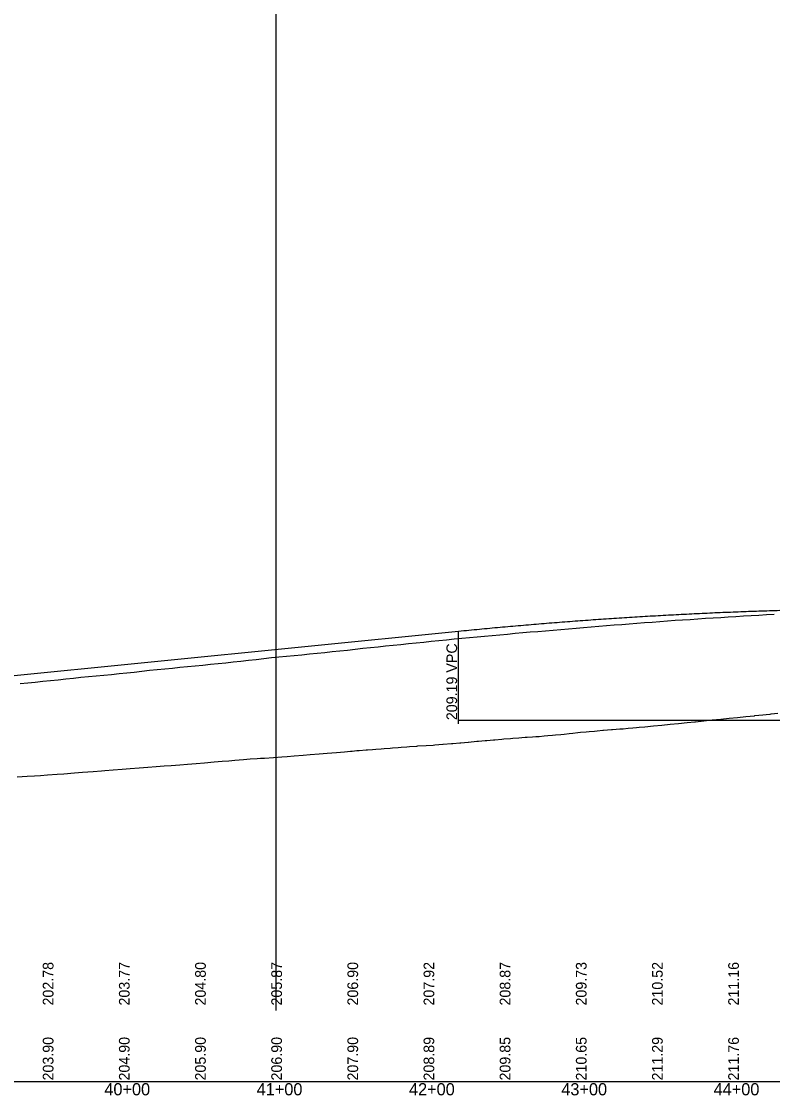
# Model space of a CAD drawing. Extents: x 1876258 to 1932803, y 754739 to 837911.
# Drawn here: x 1880591 to 1881084, y 820541 to 821247 of the extents above; entities that cross this region are included whole.
import ezdxf

# ---------------------------------------------------------------- set-up
doc = ezdxf.new("R2010")
doc.units = 0
for name, color, linetype in [('RD_DDB_Profile_EX', 7, 'Continuous'), ('RD_DDB_Profile_PR', 7, 'Continuous'), ('RD_DDB_StaTX', 7, 'Continuous'), ('RD_DDB_StripGrade', 7, 'Continuous'), ('RD_DDB_VCLbl', 7, 'Continuous'), ('RD_GPK_Profile_Cell', 7, 'Continuous'), ('RD_Sketch1', 7, 'Continuous')]:
    doc.layers.add(name, color=color, linetype=linetype)

msp = doc.modelspace()

# ---------------------------------------------------------------- linework, layer by layer
at = {"layer": 'RD_DDB_Profile_EX'}
for points in [[(1880890.15, 820842.43), (1880895.15, 820842.83), (1880900.15, 820843.24), (1880905.15, 820843.72), (1880910.15, 820844.2), (1880915.15, 820844.68), (1880920.15, 820845.18), (1880925.15, 820845.54), (1880930.15, 820845.93), (1880935.15, 820846.34), (1880940.15, 820846.77), (1880945.15, 820847.19), (1880950.15, 820847.63), (1880955.15, 820848.06), (1880960.15, 820848.5), (1880965.15, 820848.93), (1880970.15, 820849.34), (1880975.15, 820849.77), (1880980.15, 820850.17), (1880985.15, 820850.52), (1880990.15, 820850.9), (1880995.15, 820851.3), (1881000.15, 820851.66), (1881005.15, 820852), (1881010.15, 820852.5), (1881015.15, 820852.87), (1881020.15, 820853.2), (1881025.15, 820853.51), (1881030.15, 820853.83), (1881035.15, 820854.17), (1881040.15, 820854.52), (1881045.15, 820854.82), (1881050.15, 820855.08), (1881055.15, 820855.39), (1881060.15, 820855.75), (1881065.15, 820856.07), (1881070.15, 820856.33), (1881075.15, 820856.64), (1881080.15, 820856.96), (1881085.15, 820857.27)], [(1880590.15, 820811.74), (1880595.15, 820812.2), (1880600.15, 820812.67), (1880605.15, 820813.23), (1880610.15, 820813.76), (1880615.15, 820814.2), (1880620.15, 820814.7), (1880625.15, 820815.23), (1880630.15, 820815.76), (1880635.15, 820816.27), (1880640.15, 820816.75), (1880645.15, 820817.24), (1880650.15, 820817.7), (1880655.15, 820818.21), (1880660.15, 820818.68), (1880665.15, 820819.22), (1880670.15, 820819.86), (1880675.15, 820820.44), (1880680.15, 820820.97), (1880685.15, 820821.34), (1880690.15, 820821.8), (1880695.15, 820822.35), (1880700.15, 820822.87), (1880705.15, 820823.35), (1880710.15, 820823.83), (1880715.15, 820824.32), (1880720.15, 820824.83), (1880725.15, 820825.35), (1880730.15, 820825.85), (1880735.15, 820826.38), (1880740.15, 820826.96), (1880745.15, 820827.48), (1880750.15, 820828.02), (1880755.15, 820828.71), (1880760.15, 820829.26), (1880765.15, 820829.65), (1880770.15, 820830.08), (1880775.15, 820830.63), (1880780.15, 820831.14), (1880785.15, 820831.65), (1880790.15, 820832.16), (1880795.15, 820832.68), (1880800.15, 820833.19), (1880805.15, 820833.69), (1880810.15, 820834.31), (1880815.15, 820834.88), (1880820.15, 820835.31), (1880825.15, 820835.79), (1880830.15, 820836.34), (1880835.15, 820836.84), (1880840.15, 820837.35), (1880845.15, 820837.88), (1880850.15, 820838.39), (1880855.15, 820838.92), (1880860.15, 820839.42), (1880865.15, 820839.9), (1880870.15, 820840.41), (1880875.15, 820840.93), (1880880.15, 820841.41), (1880885.15, 820841.93), (1880890.15, 820842.43)]]:
    msp.add_lwpolyline(points, dxfattribs=at)
at = {"layer": 'RD_DDB_Profile_PR'}
msp.add_line((1880091.08, 820767.49), (1880878.08, 820846.1), dxfattribs=at)
msp.add_spline([(1880878.08, 820846.1), (1880891.68, 820847.42), (1880905.28, 820848.69), (1880918.88, 820849.9), (1880932.48, 820851.04), (1880946.08, 820852.12), (1880959.68, 820853.15), (1880973.28, 820854.11), (1880986.88, 820855.01), (1881000.48, 820855.85), (1881014.08, 820856.62), (1881027.68, 820857.34), (1881041.28, 820858), (1881054.88, 820858.59), (1881068.48, 820859.12), (1881082.08, 820859.59), (1881095.68, 820860.01), (1881109.28, 820860.36), (1881122.88, 820860.64), (1881136.48, 820860.87), (1881150.08, 820861.04), (1881163.68, 820861.14), (1881177.28, 820861.19), (1881190.88, 820861.17), (1881204.48, 820861.09), (1881218.08, 820860.95), (1881231.68, 820860.75), (1881245.28, 820860.49), (1881258.88, 820860.17), (1881272.48, 820859.78), (1881286.08, 820859.34), (1881299.68, 820858.83), (1881313.28, 820858.26), (1881326.88, 820857.64), (1881340.48, 820856.95), (1881354.08, 820856.2), (1881367.68, 820855.38), (1881381.28, 820854.51), (1881394.88, 820853.58), (1881408.48, 820852.58), (1881422.08, 820851.53), (1881435.68, 820850.41), (1881449.28, 820849.23), (1881462.88, 820847.99), (1881476.48, 820846.69), (1881490.08, 820845.33), (1881503.68, 820843.9), (1881517.28, 820842.42), (1881530.88, 820840.88), (1881544.48, 820839.27), (1881558.08, 820837.6)], degree=3, dxfattribs=at)
at = {"layer": 'RD_DDB_VCLbl'}
for p, q in [((1880878.08, 820785.1), (1880878.08, 820846.1)), ((1880878.08, 820787.6), (1881558.08, 820787.6))]:
    msp.add_line(p, q, dxfattribs=at)
at = {"layer": 'RD_GPK_Profile_Cell'}
msp.add_line((1878363.08, 820550.13), (1884763.08, 820550.13), dxfattribs=at)
at = {"layer": 'RD_Sketch1'}
msp.add_line((1880758.32, 820596.8), (1880758.32, 821674.78), dxfattribs=at)
msp.add_line((1880758.32, 820596.8), (1880758.32, 821674.78), dxfattribs=at)
msp.add_line((1880758.32, 820596.8), (1880758.32, 821674.78), dxfattribs=at)
msp.add_lwpolyline([(1880588.33, 820750.36), (1880594.87, 820750.73), (1880599.56, 820751.06), (1880603.54, 820751.34), (1880608.27, 820751.64), (1880614.49, 820752.14), (1880618.89, 820752.45), (1880625.98, 820753.03), (1880631.17, 820753.45), (1880638.08, 820753.97), (1880643.53, 820754.41), (1880645.85, 820754.62), (1880651.34, 820755.05), (1880657.13, 820755.47), (1880662.36, 820755.82), (1880668.36, 820756.24), (1880674.02, 820756.71), (1880679.61, 820757.13), (1880684.84, 820757.53), (1880689.31, 820757.9), (1880695.12, 820758.36), (1880699.98, 820758.71), (1880705.81, 820759.18), (1880711.29, 820759.63), (1880717.69, 820760.23), (1880722.91, 820760.61), (1880727.32, 820760.97), (1880731.07, 820761.29), (1880736.75, 820761.74), (1880741.32, 820762.1), (1880745.81, 820762.48), (1880748.05, 820762.59), (1880750.63, 820762.63), (1880756.51, 820763.15), (1880761.95, 820763.54), (1880765.57, 820763.84), (1880770.16, 820764.26), (1880776.02, 820764.67), (1880780.59, 820765.01), (1880786.59, 820765.49), (1880791.79, 820765.91), (1880797.8, 820766.45), (1880803.11, 820766.86), (1880807.14, 820767.24), (1880808.1, 820767.33), (1880811.2, 820767.59), (1880812.69, 820767.7), (1880817.35, 820768.02), (1880818.21, 820768.09), (1880821.62, 820768.33), (1880823.72, 820768.5), (1880827.29, 820768.79), (1880829.26, 820768.93), (1880833.03, 820769.19), (1880834.76, 820769.34), (1880838.44, 820769.66), (1880840.28, 820769.83), (1880844.03, 820770.16), (1880845.83, 820770.29), (1880850.7, 820770.63), (1880851.37, 820770.67), (1880856.73, 820770.96), (1880856.88, 820770.97), (1880861.44, 820771.26), (1880862.37, 820771.34), (1880867.74, 820771.83), (1880867.92, 820771.85), (1880873.44, 820772.25), (1880874.22, 820772.31), (1880878.95, 820772.69), (1880879.47, 820772.73), (1880884.35, 820773.23), (1880884.47, 820773.24), (1880889.99, 820773.73), (1880891.04, 820773.82), (1880895.53, 820774.19), (1880896.64, 820774.27), (1880901.05, 820774.63), (1880901.79, 820774.69), (1880906.55, 820775.17), (1880907.71, 820775.29), (1880912.09, 820775.65), (1880913.58, 820775.77), (1880917.62, 820776.08), (1880919.59, 820776.23), (1880921.78, 820776.35), (1880923.16, 820776.44), (1880926.54, 820776.67), (1880928.68, 820776.81), (1880930.9, 820776.95), (1880934.18, 820777.23), (1880936.56, 820777.43), (1880939.7, 820777.72), (1880941.58, 820777.9), (1880945.21, 820778.27), (1880947.46, 820778.51), (1880950.73, 820778.84), (1880953.13, 820779.08), (1880956.25, 820779.41), (1880958.17, 820779.61), (1880961.78, 820779.96), (1880963.82, 820780.16), (1880967.31, 820780.47), (1880969.05, 820780.63), (1880972.84, 820780.98), (1880973.24, 820781.02), (1880978.38, 820781.41), (1880979.15, 820781.46), (1880983.9, 820781.83), (1880986.04, 820782), (1880989.42, 820782.28), (1880992.36, 820782.52), (1880994.93, 820782.76), (1880996.59, 820782.91), (1881000.44, 820783.3), (1881005.97, 820783.85), (1881011.49, 820784.4), (1881017.01, 820784.95), (1881022.54, 820785.5), (1881028.06, 820786.05), (1881033.22, 820786.56), (1881033.58, 820786.59), (1881039.1, 820787.16), (1881044.63, 820787.73), (1881050.15, 820788.29), (1881055.67, 820788.86), (1881061.2, 820789.42), (1881066.72, 820789.98), (1881072.24, 820790.54), (1881072.6, 820790.57), (1881077.77, 820791.1), (1881079.99, 820791.32), (1881082.67, 820791.64), (1881083.28, 820791.71), (1881087.58, 820792.2)], dxfattribs=at)
msp.add_lwpolyline([(1880588.33, 820750.36), (1880594.87, 820750.73), (1880599.56, 820751.06), (1880603.54, 820751.34), (1880608.27, 820751.64), (1880614.49, 820752.14), (1880618.89, 820752.45), (1880625.98, 820753.03), (1880631.17, 820753.45), (1880638.08, 820753.97), (1880643.53, 820754.41), (1880645.85, 820754.62), (1880651.34, 820755.05), (1880657.13, 820755.47), (1880662.36, 820755.82), (1880668.36, 820756.24), (1880674.02, 820756.71), (1880679.61, 820757.13), (1880684.84, 820757.53), (1880689.31, 820757.9), (1880695.12, 820758.36), (1880699.98, 820758.71), (1880705.81, 820759.18), (1880711.29, 820759.63), (1880717.69, 820760.23), (1880722.91, 820760.61), (1880727.32, 820760.97), (1880731.07, 820761.29), (1880736.75, 820761.74), (1880741.32, 820762.1), (1880745.81, 820762.48), (1880748.05, 820762.59), (1880750.63, 820762.63), (1880756.51, 820763.15), (1880761.95, 820763.54), (1880765.57, 820763.84), (1880770.16, 820764.26), (1880776.02, 820764.67), (1880780.59, 820765.01), (1880786.59, 820765.49), (1880791.79, 820765.91), (1880797.8, 820766.45), (1880803.11, 820766.86), (1880807.14, 820767.24), (1880808.1, 820767.33), (1880811.2, 820767.59), (1880812.69, 820767.7), (1880817.35, 820768.02), (1880818.21, 820768.09), (1880821.62, 820768.33), (1880823.72, 820768.5), (1880827.29, 820768.79), (1880829.26, 820768.93), (1880833.03, 820769.19), (1880834.76, 820769.34), (1880838.44, 820769.66), (1880840.28, 820769.83), (1880844.03, 820770.16), (1880845.83, 820770.29), (1880850.7, 820770.63), (1880851.37, 820770.67), (1880856.73, 820770.96), (1880856.88, 820770.97), (1880861.44, 820771.26), (1880862.37, 820771.34), (1880867.74, 820771.83), (1880867.92, 820771.85), (1880873.44, 820772.25), (1880874.22, 820772.31), (1880878.95, 820772.69), (1880879.47, 820772.73), (1880884.35, 820773.23), (1880884.47, 820773.24), (1880889.99, 820773.73), (1880891.04, 820773.82), (1880895.53, 820774.19), (1880896.64, 820774.27), (1880901.05, 820774.63), (1880901.79, 820774.69), (1880906.55, 820775.17), (1880907.71, 820775.29), (1880912.09, 820775.65), (1880913.58, 820775.77), (1880917.62, 820776.08), (1880919.59, 820776.23), (1880921.78, 820776.35), (1880923.16, 820776.44), (1880926.54, 820776.67), (1880928.68, 820776.81), (1880930.9, 820776.95), (1880934.18, 820777.23), (1880936.56, 820777.43), (1880939.7, 820777.72), (1880941.58, 820777.9), (1880945.21, 820778.27), (1880947.46, 820778.51), (1880950.73, 820778.84), (1880953.13, 820779.08), (1880956.25, 820779.41), (1880958.17, 820779.61), (1880961.78, 820779.96), (1880963.82, 820780.16), (1880967.31, 820780.47), (1880969.05, 820780.63), (1880972.84, 820780.98), (1880973.24, 820781.02), (1880978.38, 820781.41), (1880979.15, 820781.46), (1880983.9, 820781.83), (1880986.04, 820782), (1880989.42, 820782.28), (1880992.36, 820782.52), (1880994.93, 820782.76), (1880996.59, 820782.91), (1881000.44, 820783.3), (1881005.97, 820783.85), (1881011.49, 820784.4), (1881017.01, 820784.95), (1881022.54, 820785.5), (1881028.06, 820786.05), (1881033.22, 820786.56), (1881033.58, 820786.59), (1881039.1, 820787.16), (1881044.63, 820787.73), (1881050.15, 820788.29), (1881055.67, 820788.86), (1881061.2, 820789.42), (1881066.72, 820789.98), (1881072.24, 820790.54), (1881072.6, 820790.57), (1881077.77, 820791.1), (1881079.99, 820791.32), (1881082.67, 820791.64), (1881083.28, 820791.71), (1881087.58, 820792.2)], dxfattribs=at)
msp.add_lwpolyline([(1880588.33, 820750.36), (1880594.87, 820750.73), (1880599.56, 820751.06), (1880603.54, 820751.34), (1880608.27, 820751.64), (1880614.49, 820752.14), (1880618.89, 820752.45), (1880625.98, 820753.03), (1880631.17, 820753.45), (1880638.08, 820753.97), (1880643.53, 820754.41), (1880645.85, 820754.62), (1880651.34, 820755.05), (1880657.13, 820755.47), (1880662.36, 820755.82), (1880668.36, 820756.24), (1880674.02, 820756.71), (1880679.61, 820757.13), (1880684.84, 820757.53), (1880689.31, 820757.9), (1880695.12, 820758.36), (1880699.98, 820758.71), (1880705.81, 820759.18), (1880711.29, 820759.63), (1880717.69, 820760.23), (1880722.91, 820760.61), (1880727.32, 820760.97), (1880731.07, 820761.29), (1880736.75, 820761.74), (1880741.32, 820762.1), (1880745.81, 820762.48), (1880748.05, 820762.59), (1880750.63, 820762.63), (1880756.51, 820763.15), (1880761.95, 820763.54), (1880765.57, 820763.84), (1880770.16, 820764.26), (1880776.02, 820764.67), (1880780.59, 820765.01), (1880786.59, 820765.49), (1880791.79, 820765.91), (1880797.8, 820766.45), (1880803.11, 820766.86), (1880807.14, 820767.24), (1880808.1, 820767.33), (1880811.2, 820767.59), (1880812.69, 820767.7), (1880817.35, 820768.02), (1880818.21, 820768.09), (1880821.62, 820768.33), (1880823.72, 820768.5), (1880827.29, 820768.79), (1880829.26, 820768.93), (1880833.03, 820769.19), (1880834.76, 820769.34), (1880838.44, 820769.66), (1880840.28, 820769.83), (1880844.03, 820770.16), (1880845.83, 820770.29), (1880850.7, 820770.63), (1880851.37, 820770.67), (1880856.73, 820770.96), (1880856.88, 820770.97), (1880861.44, 820771.26), (1880862.37, 820771.34), (1880867.74, 820771.83), (1880867.92, 820771.85), (1880873.44, 820772.25), (1880874.22, 820772.31), (1880878.95, 820772.69), (1880879.47, 820772.73), (1880884.35, 820773.23), (1880884.47, 820773.24), (1880889.99, 820773.73), (1880891.04, 820773.82), (1880895.53, 820774.19), (1880896.64, 820774.27), (1880901.05, 820774.63), (1880901.79, 820774.69), (1880906.55, 820775.17), (1880907.71, 820775.29), (1880912.09, 820775.65), (1880913.58, 820775.77), (1880917.62, 820776.08), (1880919.59, 820776.23), (1880921.78, 820776.35), (1880923.16, 820776.44), (1880926.54, 820776.67), (1880928.68, 820776.81), (1880930.9, 820776.95), (1880934.18, 820777.23), (1880936.56, 820777.43), (1880939.7, 820777.72), (1880941.58, 820777.9), (1880945.21, 820778.27), (1880947.46, 820778.51), (1880950.73, 820778.84), (1880953.13, 820779.08), (1880956.25, 820779.41), (1880958.17, 820779.61), (1880961.78, 820779.96), (1880963.82, 820780.16), (1880967.31, 820780.47), (1880969.05, 820780.63), (1880972.84, 820780.98), (1880973.24, 820781.02), (1880978.38, 820781.41), (1880979.15, 820781.46), (1880983.9, 820781.83), (1880986.04, 820782), (1880989.42, 820782.28), (1880992.36, 820782.52), (1880994.93, 820782.76), (1880996.59, 820782.91), (1881000.44, 820783.3), (1881005.97, 820783.85), (1881011.49, 820784.4), (1881017.01, 820784.95), (1881022.54, 820785.5), (1881028.06, 820786.05), (1881033.22, 820786.56), (1881033.58, 820786.59), (1881039.1, 820787.16), (1881044.63, 820787.73), (1881050.15, 820788.29), (1881055.67, 820788.86), (1881061.2, 820789.42), (1881066.72, 820789.98), (1881072.24, 820790.54), (1881072.6, 820790.57), (1881077.77, 820791.1), (1881079.99, 820791.32), (1881082.67, 820791.64), (1881083.28, 820791.71), (1881087.58, 820792.2)], dxfattribs=at)

# ---------------------------------------------------------------- texts
at = {"layer": 'RD_DDB_StaTX'}
for s, p in [('40+00', (1880645.49, 820541.13)), ('41+00', (1880745.49, 820541.13)), ('42+00', (1880845.49, 820541.13)), ('43+00', (1880945.49, 820541.13)), ('44+00', (1881045.49, 820541.13))]:
    msp.add_text(s, height=8, dxfattribs=at).set_placement(p)
at = {"layer": 'RD_DDB_StripGrade'}
for s, p in [('209.19 VPC', (1880877.08, 820787.6)), ('202.78', (1880612.08, 820600.13)), ('203.77', (1880662.08, 820600.13)), ('204.80', (1880712.08, 820600.13)), ('205.87', (1880762.08, 820600.13)), ('206.90', (1880812.08, 820600.13)), ('207.92', (1880862.08, 820600.13)), ('208.87', (1880912.08, 820600.13)), ('209.73', (1880962.08, 820600.13)), ('210.52', (1881012.08, 820600.13)), ('211.16', (1881062.08, 820600.13)), ('203.90', (1880612.08, 820550.88)), ('204.90', (1880662.08, 820550.88)), ('205.90', (1880712.08, 820550.88)), ('206.90', (1880762.08, 820550.88)), ('207.90', (1880812.08, 820550.88)), ('208.89', (1880862.08, 820550.88)), ('209.85', (1880912.08, 820550.88)), ('210.65', (1880962.08, 820550.88)), ('211.29', (1881012.08, 820550.88)), ('211.76', (1881062.08, 820550.88))]:
    msp.add_text(s, height=7, rotation=90, dxfattribs=at).set_placement(p)

doc.saveas('drawing.dxf')
